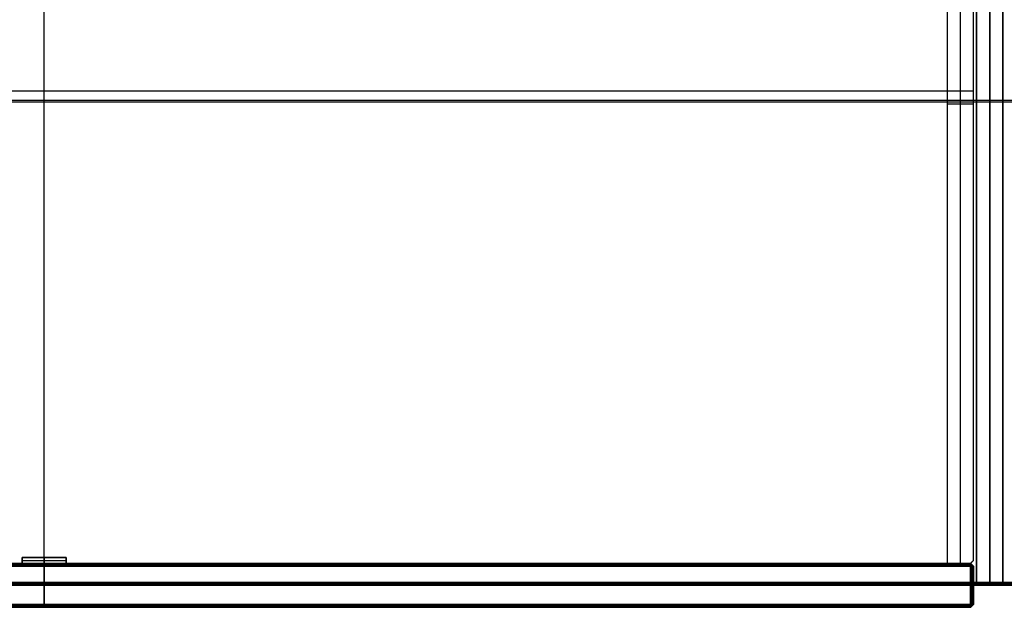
# Model space of a CAD drawing. Header units: millimetres. Extents: x -646 to 654, y -203 to 198.
# Tile 460 of 656: x -327 to 9, y -203 to -3. Entities that reach past the tile are written whole.
import ezdxf

# ---------------------------------------------------------------- set-up
doc = ezdxf.new("R2010")
doc.units = ezdxf.units.MM
doc.layers.add('Default', color=7, linetype='Continuous', true_color=0x000000)

msp = doc.modelspace()

# ---------------------------------------------------------------- linework, layer by layer
at = {"layer": 'Default'}
for p, q in [((-319.13, -188.16, 771.82), (-319.13, 134.34, 771.82)), ((-319.13, -188.16, 780.82), (-319.13, 134.34, 780.82)), ((-0.88, -195.66, 824.32), (-0.88, 134.34, 824.32)), ((3.62, -195.66, 876.82), (3.62, 134.34, 876.82)), ((3.62, 134.34, 771.82), (3.62, -195.66, 771.82)), ((3.62, -194.66, 876.82), (3.62, 134.34, 876.82)), ((3.62, -194.66, 885.82), (3.62, 133.34, 885.82)), ((8.12, -195.66, 824.32), (8.12, 134.34, 824.32)), ((-6.38, -188.16, 780.82), (-6.38, 125.34, 780.82)), ((-6.38, -188.16, 873.82), (-6.38, 125.34, 873.82)), ((-645.38, -30.16, 876.82), (652.62, -30.16, 876.82)), ((-636.38, -26.91, 771.82), (-1.88, -26.91, 771.82)), ((-636.38, -26.91, 780.82), (-1.88, -26.91, 780.82)), ((-645.38, -30.66, 885.82), (652.62, -30.66, 885.82)), ((-10.88, -31.41, 780.82), (-1.88, -31.41, 780.82)), ((-10.88, -31.41, 873.82), (-1.88, -31.41, 873.82)), ((-0.88, -30.66, 876.82), (8.12, -30.66, 876.82)), ((-0.88, -30.66, 771.82), (8.12, -30.66, 771.82)), ((-0.88, -30.66, 771.82), (-0.88, -30.66, 876.82)), ((8.12, -30.66, 771.82), (8.12, -30.66, 876.82)), ((-2.88, -188.16, 820.82), (-635.38, -188.16, 820.82)), ((-311.63, -186.16, 878.32), (-326.63, -186.16, 878.32)), ((-326.63, -186.16, 878.32), (-326.63, -188.16, 878.32)), ((-326.63, -187.16, 876.82), (-326.63, -187.16, 879.82)), ((-326.63, -187.16, 879.82), (-311.63, -187.16, 879.82)), ((-326.63, -188.16, 878.32), (-311.63, -188.16, 878.32)), ((-319.13, -186.16, 876.82), (-319.13, -186.16, 879.82)), ((-319.13, -186.16, 879.82), (-319.13, -188.16, 879.82)), ((-319.13, -188.16, 766.82), (-319.13, -188.16, 874.82)), ((-319.13, -189.16, 875.82), (-319.13, -188.16, 874.82)), ((-319.13, -189.16, 765.82), (-319.13, -188.16, 766.82)), ((-319.13, -188.16, 876.82), (-319.13, -188.16, 879.82)), ((-311.63, -188.16, 878.32), (-311.63, -186.16, 878.32)), ((-311.63, -187.16, 876.82), (-311.63, -187.16, 879.82)), ((-1.88, -189.16, 820.82), (-2.88, -188.16, 820.82)), ((-635.38, -188.66, 875.32), (-2.88, -188.66, 875.32)), ((-2.88, -188.66, 766.32), (-635.38, -188.66, 766.32)), ((-319.13, -202.16, 875.82), (-319.13, -189.16, 875.82)), ((-319.13, -189.16, 765.82), (-319.13, -202.16, 765.82)), ((-2.22, -189.16, 875.16), (-2.88, -188.49, 875.16)), ((-2.22, -189.16, 766.49), (-2.88, -188.49, 766.49)), ((-2.38, -188.66, 874.82), (-2.88, -189.16, 875.82)), ((-2.88, -189.16, 765.82), (-2.38, -188.66, 766.82)), ((-2.38, -188.66, 874.82), (-2.38, -188.66, 766.82)), ((-2.38, -202.16, 875.32), (-2.38, -189.16, 875.32)), ((-2.38, -202.16, 766.32), (-2.38, -189.16, 766.32)), ((-1.88, -189.16, 820.82), (-1.88, -202.16, 820.82)), ((3.62, -194.66, 885.82), (3.62, -195.66, 884.82)), ((3.62, -195.66, 877.82), (3.62, -194.66, 876.82)), ((-645.38, -195.16, 885.32), (652.62, -195.16, 885.32)), ((652.62, -195.16, 877.32), (-645.38, -195.16, 877.32)), ((652.62, -195.66, 881.32), (-645.38, -195.66, 881.32)), ((-635.38, -195.66, 875.82), (-2.88, -195.66, 875.82)), ((-635.38, -195.66, 765.82), (-2.88, -195.66, 765.82)), ((-2.88, -195.66, 875.82), (-1.88, -195.66, 874.82)), ((-1.88, -195.66, 766.82), (-2.88, -195.66, 765.82)), ((-1.88, -195.66, 766.82), (-1.88, -195.66, 874.82)), ((-0.88, -195.66, 824.32), (8.12, -195.66, 824.32)), ((3.62, -195.66, 771.82), (3.62, -195.66, 876.82)), ((3.62, -195.66, 877.82), (3.62, -195.66, 884.82)), ((-2.88, -202.66, 875.32), (-635.38, -202.66, 875.32)), ((-635.38, -202.66, 766.32), (-2.88, -202.66, 766.32)), ((-2.88, -203.16, 820.82), (-635.38, -203.16, 820.82)), ((-319.13, -203.16, 874.82), (-319.13, -202.16, 875.82)), ((-319.13, -203.16, 766.82), (-319.13, -202.16, 765.82)), ((-319.13, -203.16, 766.82), (-319.13, -203.16, 874.82)), ((-2.88, -202.83, 875.16), (-2.22, -202.16, 875.16)), ((-2.38, -202.66, 874.82), (-2.88, -202.16, 875.82)), ((-2.88, -203.16, 820.82), (-1.88, -202.16, 820.82)), ((-2.88, -202.83, 766.49), (-2.22, -202.16, 766.49)), ((-2.88, -202.16, 765.82), (-2.38, -202.66, 766.82)), ((-2.38, -202.66, 766.82), (-2.38, -202.66, 874.82))]:
    msp.add_line(p, q, dxfattribs=at)
for points in [[(-1.88, -187.16, 771.82), (-1.88, -26.41, 771.82), (-1.88, 134.34, 771.82)], [(-1.88, -187.16, 780.82), (-1.88, -26.41, 780.82), (-1.88, 134.34, 780.82)], [(-1.88, -187.16, 776.32), (-1.88, -26.41, 776.32), (-1.88, 134.34, 776.32)], [(-0.88, -195.66, 876.82), (-0.88, -30.66, 876.82), (-0.88, 134.34, 876.82)], [(-0.88, 134.34, 771.82), (-0.88, -30.66, 771.82), (-0.88, -195.66, 771.82)], [(8.12, 134.34, 876.82), (8.12, -30.66, 876.82), (8.12, -195.66, 876.82)], [(8.12, -195.66, 771.82), (8.12, -30.66, 771.82), (8.12, 134.34, 771.82)], [(-10.88, 125.34, 780.82), (-10.88, -31.41, 780.82), (-10.88, -188.16, 780.82)], [(-10.88, 125.34, 873.82), (-10.88, -31.41, 873.82), (-10.88, -188.16, 873.82)], [(-10.88, 125.34, 827.32), (-10.88, -31.41, 827.32), (-10.88, -188.16, 827.32)], [(-1.88, -187.16, 780.82), (-1.88, -30.91, 780.82), (-1.88, 125.34, 780.82)], [(-1.88, -187.16, 873.82), (-1.88, -30.91, 873.82), (-1.88, 125.34, 873.82)], [(-1.88, -187.16, 827.32), (-1.88, -30.91, 827.32), (-1.88, 125.34, 827.32)], [(-1.88, -26.91, 771.82), (-1.88, -26.91, 776.32), (-1.88, -26.91, 780.82)], [(-10.88, -31.41, 780.82), (-10.88, -31.41, 827.32), (-10.88, -31.41, 873.82)], [(-1.88, -31.41, 780.82), (-1.88, -31.41, 827.32), (-1.88, -31.41, 873.82)], [(-635.38, -188.16, 771.82), (-319.13, -188.16, 771.82), (-2.88, -188.16, 771.82)], [(-635.38, -188.16, 780.82), (-319.13, -188.16, 780.82), (-2.88, -188.16, 780.82)], [(-635.38, -188.16, 776.32), (-319.13, -188.16, 776.32), (-2.88, -188.16, 776.32)], [(-2.88, -188.16, 766.82), (-319.13, -188.16, 766.82), (-635.38, -188.16, 766.82)], [(-635.38, -188.16, 874.82), (-319.13, -188.16, 874.82), (-2.88, -188.16, 874.82)], [(-311.63, -186.16, 876.82), (-319.13, -186.16, 876.82), (-326.63, -186.16, 876.82)], [(-326.63, -186.16, 876.82), (-326.63, -187.16, 876.82), (-326.63, -188.16, 876.82)], [(-326.63, -186.16, 879.82), (-319.13, -186.16, 879.82), (-311.63, -186.16, 879.82)], [(-326.63, -186.16, 876.82), (-326.63, -186.16, 878.32), (-326.63, -186.16, 879.82)], [(-326.63, -188.16, 879.82), (-326.63, -187.16, 879.82), (-326.63, -186.16, 879.82)], [(-326.63, -188.16, 876.82), (-319.13, -188.16, 876.82), (-311.63, -188.16, 876.82)], [(-326.63, -188.16, 876.82), (-326.63, -188.16, 878.32), (-326.63, -188.16, 879.82)], [(-311.63, -188.16, 879.82), (-319.13, -188.16, 879.82), (-326.63, -188.16, 879.82)], [(-319.13, -188.16, 771.82), (-319.13, -188.16, 776.32), (-319.13, -188.16, 780.82)], [(-311.63, -188.16, 876.82), (-311.63, -187.16, 876.82), (-311.63, -186.16, 876.82)], [(-311.63, -186.16, 879.82), (-311.63, -187.16, 879.82), (-311.63, -188.16, 879.82)], [(-311.63, -186.16, 876.82), (-311.63, -186.16, 878.32), (-311.63, -186.16, 879.82)], [(-311.63, -188.16, 879.82), (-311.63, -188.16, 878.32), (-311.63, -188.16, 876.82)], [(-10.88, -188.16, 780.82), (-6.88, -188.16, 780.82), (-2.88, -188.16, 780.82)], [(-10.88, -188.16, 873.82), (-6.88, -188.16, 873.82), (-2.88, -188.16, 873.82)], [(-10.88, -188.16, 780.82), (-10.88, -188.16, 827.32), (-10.88, -188.16, 873.82)], [(-10.88, -188.16, 827.32), (-6.88, -188.16, 827.32), (-2.88, -188.16, 827.32)], [(-6.38, -188.16, 780.82), (-6.38, -188.16, 827.32), (-6.38, -188.16, 873.82)], [(-2.88, -188.16, 780.82), (-2.38, -187.66, 780.82), (-1.88, -187.16, 780.82)], [(-2.88, -188.16, 873.82), (-2.38, -187.66, 873.82), (-1.88, -187.16, 873.82)], [(-2.88, -188.16, 827.32), (-2.38, -187.66, 827.32), (-1.88, -187.16, 827.32)], [(-2.88, -188.16, 771.82), (-2.38, -187.66, 771.82), (-1.88, -187.16, 771.82)], [(-2.88, -188.16, 780.82), (-2.38, -187.66, 780.82), (-1.88, -187.16, 780.82)], [(-1.88, -187.16, 776.32), (-2.38, -187.66, 776.32), (-2.88, -188.16, 776.32)], [(-2.88, -188.16, 873.82), (-2.88, -188.16, 827.32), (-2.88, -188.16, 780.82)], [(-2.88, -188.16, 771.82), (-2.88, -188.16, 776.32), (-2.88, -188.16, 780.82)], [(-2.88, -188.16, 874.82), (-2.88, -188.16, 820.82), (-2.88, -188.16, 766.82)], [(-2.88, -189.16, 875.82), (-2.88, -188.66, 875.32), (-2.88, -188.16, 874.82)], [(-1.88, -189.16, 874.82), (-2.38, -188.66, 874.82), (-2.88, -188.16, 874.82)], [(-1.88, -189.16, 766.82), (-2.38, -188.66, 766.82), (-2.88, -188.16, 766.82)], [(-2.88, -189.16, 765.82), (-2.88, -188.66, 766.32), (-2.88, -188.16, 766.82)], [(-2.38, -187.66, 873.82), (-2.38, -187.66, 827.32), (-2.38, -187.66, 780.82)], [(-2.38, -187.66, 771.82), (-2.38, -187.66, 776.32), (-2.38, -187.66, 780.82)], [(-1.88, -187.16, 873.82), (-1.88, -187.16, 827.32), (-1.88, -187.16, 780.82)], [(-1.88, -187.16, 771.82), (-1.88, -187.16, 776.32), (-1.88, -187.16, 780.82)], [(-635.38, -189.16, 875.82), (-319.13, -189.16, 875.82), (-2.88, -189.16, 875.82)], [(-2.88, -189.16, 765.82), (-319.13, -189.16, 765.82), (-635.38, -189.16, 765.82)], [(-2.88, -189.16, 875.82), (-2.88, -195.66, 875.82), (-2.88, -202.16, 875.82)], [(-2.88, -202.16, 765.82), (-2.88, -195.66, 765.82), (-2.88, -189.16, 765.82)], [(-2.88, -189.16, 875.82), (-2.38, -189.16, 875.32), (-1.88, -189.16, 874.82)], [(-1.88, -189.16, 766.82), (-2.38, -189.16, 766.32), (-2.88, -189.16, 765.82)], [(-1.88, -189.16, 766.82), (-1.88, -195.66, 766.82), (-1.88, -202.16, 766.82)], [(-1.88, -189.16, 874.82), (-1.88, -189.16, 820.82), (-1.88, -189.16, 766.82)], [(-1.88, -202.16, 874.82), (-1.88, -195.66, 874.82), (-1.88, -189.16, 874.82)], [(652.62, -194.66, 885.82), (3.62, -194.66, 885.82), (-645.38, -194.66, 885.82)], [(652.62, -194.66, 876.82), (3.62, -194.66, 876.82), (-645.38, -194.66, 876.82)], [(-645.38, -195.66, 884.82), (3.62, -195.66, 884.82), (652.62, -195.66, 884.82)], [(652.62, -195.66, 877.82), (3.62, -195.66, 877.82), (-645.38, -195.66, 877.82)], [(8.12, -195.66, 876.82), (3.62, -195.66, 876.82), (-0.88, -195.66, 876.82)], [(-0.88, -195.66, 771.82), (-0.88, -195.66, 824.32), (-0.88, -195.66, 876.82)], [(8.12, -195.66, 771.82), (3.62, -195.66, 771.82), (-0.88, -195.66, 771.82)], [(8.12, -195.66, 876.82), (8.12, -195.66, 824.32), (8.12, -195.66, 771.82)], [(-2.88, -202.16, 875.82), (-319.13, -202.16, 875.82), (-635.38, -202.16, 875.82)], [(-635.38, -202.16, 765.82), (-319.13, -202.16, 765.82), (-2.88, -202.16, 765.82)], [(-2.88, -203.16, 766.82), (-319.13, -203.16, 766.82), (-635.38, -203.16, 766.82)], [(-635.38, -203.16, 874.82), (-319.13, -203.16, 874.82), (-2.88, -203.16, 874.82)], [(-2.88, -202.16, 875.82), (-2.88, -202.66, 875.32), (-2.88, -203.16, 874.82)], [(-2.88, -203.16, 874.82), (-2.38, -202.66, 874.82), (-1.88, -202.16, 874.82)], [(-2.88, -203.16, 766.82), (-2.88, -202.66, 766.32), (-2.88, -202.16, 765.82)], [(-1.88, -202.16, 766.82), (-2.38, -202.66, 766.82), (-2.88, -203.16, 766.82)], [(-1.88, -202.16, 874.82), (-2.38, -202.16, 875.32), (-2.88, -202.16, 875.82)], [(-2.88, -202.16, 765.82), (-2.38, -202.16, 766.32), (-1.88, -202.16, 766.82)], [(-2.88, -203.16, 874.82), (-2.88, -203.16, 820.82), (-2.88, -203.16, 766.82)], [(-1.88, -202.16, 766.82), (-1.88, -202.16, 820.82), (-1.88, -202.16, 874.82)]]:
    msp.add_open_spline(points, degree=2, dxfattribs=at)

doc.saveas('drawing.dxf')
